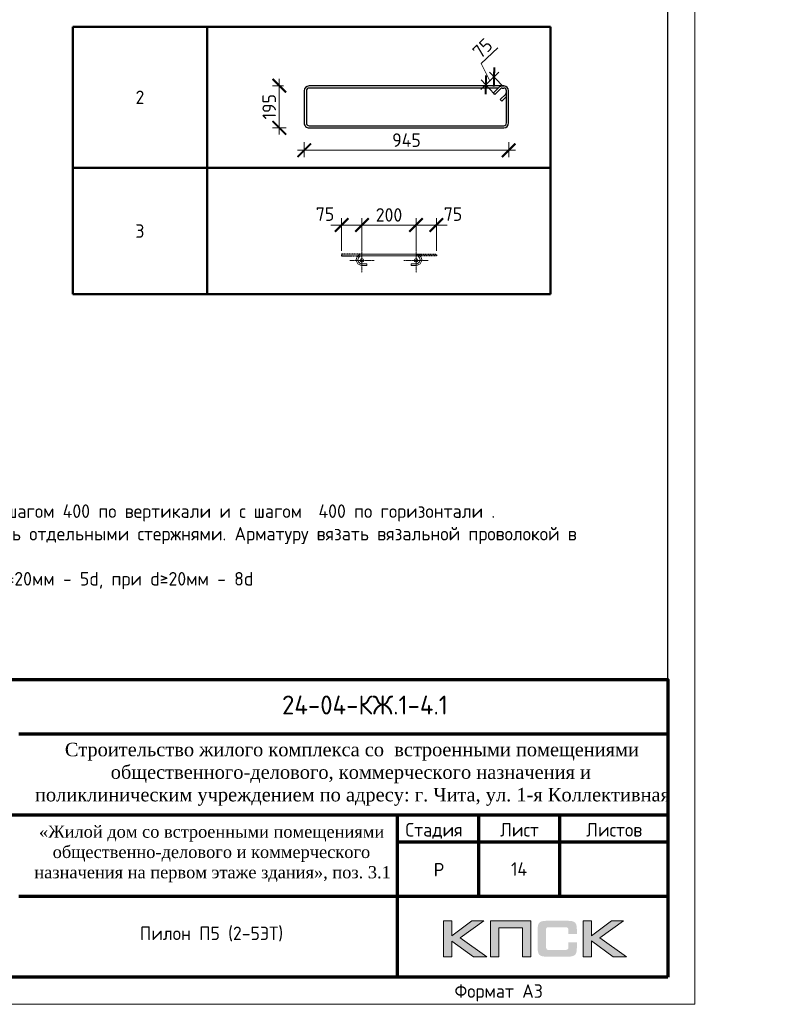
# Model space of a CAD drawing. Header units: millimetres. Extents: x 369815 to 1481759, y -423071 to -27917.
# Tile 294 of 380: x 711660 to 725576, y -198393 to -180197. Entities that reach past the tile are written whole.
import ezdxf
from ezdxf.enums import TextEntityAlignment as Align

# ---------------------------------------------------------------- set-up
doc = ezdxf.new("R2010")
doc.units = ezdxf.units.MM
doc.linetypes.add('CENTER2', pattern=[28.575, 19.05, -3.175, 3.175, -3.175])
doc.linetypes.add('GOST2.303 4', pattern=[7, 5, -2, 0])
for name, color, linetype, lineweight in [('Арм_шпильки', 143, 'Continuous', 18), ('Выноски', 20, 'Continuous', 20), ('Каркасы ригель', 3, 'Continuous', 0), ('Осевая', 10, 'CENTER2', 20), ('подоснова', 151, 'Continuous', 5), ('поз.', 2, 'Continuous', 25), ('размер', 1, 'Continuous', 25), ('РАЗМЕРЫ', 1, 'Continuous', 9), ('Рамка', 7, 'Continuous', 70), ('Текст', 7, 'Continuous', 25), ('ТОНКИЕ', 7, 'Continuous', 9)]:
    doc.layers.add(name, color=color, linetype=linetype, lineweight=lineweight)
doc.layers.add('Рамка печать', color=7, linetype='Continuous')
doc.layers.add('ТОЛСТЫЕ_ОСНОВНЫЕ', color=6, linetype='Continuous')
doc.styles.add('GOST 2.304', font='CS_Gost2304.shx')
doc.styles.add('GOST-2.304_Type-B', font='GOST_Common.ttf')
doc.styles.add('style1', font='GOST_Common.ttf', dxfattribs={"height": 500})
doc.styles.add('ГОСТ', font='GOST_Common.ttf')
doc.dimstyles.new('мой', dxfattribs={"dimscale": 100, "dimtxt": 2.5, "dimasz": 2.5, "dimexe": 1.25, "dimexo": 0.625, "dimtad": 1, "dimdec": 0, "dimtxsty": 'GOST-2.304_Type-B', "dimblk": 'ARCHTICK', "dimcen": 2.5, "dimdle": 2, "dimaunit": 1, "dimadec": 1, "dimazin": 2, "dimtfac": 1, "dimtdec": 0, "dimtmove": 1, "dimatfit": 3, "dimfxl": 1, "dimtfill": 1, "dimlwd": -1, "dimlwe": -1, "dimarcsym": 0})
doc.dimstyles.new('мой 25', dxfattribs={"dimscale": 100, "dimtxt": 2.5, "dimasz": 2.5, "dimexe": 1.25, "dimexo": 0.625, "dimtad": 1, "dimdec": 0, "dimlfac": 0.5, "dimtxsty": 'GOST-2.304_Type-B', "dimblk": 'ARCHTICK', "dimcen": 2.5, "dimdle": 1.25, "dimaunit": 1, "dimadec": 1, "dimazin": 2, "dimtfac": 1, "dimtdec": 0, "dimtmove": 1, "dimatfit": 3, "dimfxl": 6, "dimfxlon": 1, "dimtfill": 1, "dimlwd": -1, "dimlwe": -1, "dimarcsym": 0})

# ---------------------------------------------------------------- blocks, each defined once
blk = doc.blocks.new('штамп кж1.1')
at = {"layer": 'Рамка печать', "lineweight": 20}
h = blk.add_hatch(color=0, dxfattribs=at)
h.paths.add_polyline_path([(419458, -85094), (419234, -85094), (418867, -85370), (418867, -85094), (418712, -85094), (418712, -85757), (418867, -85757), (418867, -85466), (419264, -85757), (419512, -85757), (419019, -85406)])
h.paths.add_polyline_path([(419737, -85219), (420175, -85219), (420175, -85757), (420329, -85757), (420329, -85094), (420165, -85094), (419583, -85094), (419583, -85251), (419583, -85757), (419737, -85757)])
h.paths.add_polyline_path([(421451, -85091), (421295, -85091), (421295, -85754), (421451, -85754), (421451, -85462), (421847, -85754), (422095, -85754), (421602, -85403), (422041, -85091), (421818, -85091), (421451, -85367)])
blk.add_hatch(color=204, dxfattribs=at).paths.add_polyline_path([(421166, -85165), (421164, -85157), (421161, -85151), (421158, -85145), (421154, -85139), (421151, -85134), (421147, -85129), (421143, -85124), (421139, -85120), (421133, -85117), (421128, -85113), (421122, -85109), (421115, -85107), (421108, -85104), (421100, -85101), (421093, -85099), (421075, -85096), (421056, -85093), (421035, -85092), (421012, -85091), (420617, -85091), (420594, -85092), (420573, -85093), (420553, -85096), (420536, -85099), (420528, -85102), (420521, -85104), (420514, -85107), (420508, -85110), (420502, -85113), (420496, -85117), (420491, -85120), (420486, -85124), (420482, -85129), (420478, -85134), (420474, -85139), (420471, -85145), (420468, -85151), (420466, -85158), (420463, -85165), (420461, -85172), (420457, -85188), (420455, -85206), (420453, -85226), (420453, -85248), (420453, -85596), (420453, -85618), (420455, -85638), (420457, -85656), (420461, -85673), (420463, -85680), (420466, -85687), (420468, -85694), (420471, -85700), (420474, -85705), (420478, -85711), (420482, -85716), (420486, -85720), (420491, -85725), (420496, -85728), (420502, -85731), (420508, -85735), (420514, -85738), (420521, -85740), (420528, -85743), (420536, -85745), (420553, -85749), (420573, -85751), (420594, -85753), (420617, -85754), (421012, -85754), (421035, -85753), (421056, -85752), (421075, -85749), (421092, -85746), (421100, -85743), (421108, -85741), (421115, -85738), (421122, -85735), (421128, -85732), (421133, -85728), (421139, -85725), (421143, -85720), (421147, -85716), (421151, -85711), (421154, -85706), (421158, -85700), (421161, -85694), (421164, -85688), (421166, -85680), (421169, -85673), (421172, -85656), (421175, -85639), (421176, -85618), (421177, -85596), (421177, -85487), (421022, -85487), (421022, -85576), (421022, -85582), (421021, -85588), (421020, -85594), (421019, -85599), (421017, -85604), (421015, -85608), (421012, -85612), (421008, -85616), (421005, -85619), (421001, -85622), (420996, -85624), (420991, -85626), (420987, -85627), (420981, -85628), (420974, -85628), (420968, -85629), (420649, -85629), (420644, -85628), (420639, -85628), (420635, -85626), (420631, -85624), (420627, -85621), (420624, -85618), (420620, -85615), (420617, -85611), (420615, -85607), (420613, -85603), (420611, -85598), (420609, -85593), (420607, -85584), (420607, -85574), (420607, -85256), (420607, -85250), (420607, -85245), (420609, -85240), (420610, -85235), (420611, -85231), (420613, -85228), (420616, -85225), (420619, -85221), (420622, -85218), (420626, -85216), (420630, -85214), (420634, -85212), (420639, -85211), (420643, -85210), (420649, -85210), (420654, -85210), (420968, -85210), (420974, -85210), (420981, -85210), (420986, -85212), (420991, -85213), (420996, -85215), (421000, -85217), (421004, -85220), (421008, -85223), (421011, -85227), (421014, -85231), (421017, -85235), (421019, -85240), (421020, -85245), (421021, -85250), (421022, -85257), (421022, -85263), (421022, -85336), (421177, -85336), (421177, -85248), (421176, -85226), (421175, -85206), (421172, -85188), (421168, -85172)])
at = {"layer": 'Рамка', "color": 7}
for p, q in [((410858, -81634), (422858, -81634)), ((404358, -83134), (422858, -83134)), ((419358, -83134), (419358, -84634)), ((420858, -83134), (420858, -84634)), ((417858, -83634), (422858, -83634)), ((417858, -83634), (422858, -83634)), ((410858, -84634), (422858, -84634))]:
    blk.add_line(p, q, dxfattribs=at)
at = {"layer": 'Рамка'}
blk.add_line((417858, -83134), (417858, -86134), dxfattribs=at)
blk.add_lwpolyline([(422858, -86134), (404358, -86134), (404358, -80634), (422858, -80634)], close=True, dxfattribs=at)
at = {"layer": 'Рамка печать', "color": 0, "lineweight": 20}
for points in [[(418712, -85757), (418712, -85094), (418867, -85094), (418867, -85370), (419234, -85094), (419458, -85094), (419019, -85406), (419512, -85757), (419264, -85757), (418867, -85466), (418867, -85757), (418712, -85757)], [(419737, -85757), (419737, -85219), (420175, -85219), (420175, -85757), (420329, -85757), (420329, -85094), (420165, -85094), (419583, -85094), (419583, -85251), (419583, -85757), (419737, -85757)], [(421295, -85754), (421295, -85091), (421451, -85091), (421451, -85367), (421818, -85091), (422041, -85091), (421602, -85403), (422095, -85754), (421847, -85754), (421451, -85462), (421451, -85754), (421295, -85754)]]:
    blk.add_lwpolyline(points, close=True, dxfattribs=at)
at = {"layer": 'Текст', "color": 7, "style": 'ГОСТ'}
blk.add_text('24-04-КЖ.1-4.1', height=350, dxfattribs=at).set_placement((417259, -81103), align=Align.MIDDLE_CENTER)
for s, p in [('Стадия', (418009, -83534)), ('Лист', (419758, -83534)), ('Листов', (421350, -83534)), ('Р', (418530, -84272))]:
    blk.add_text(s, height=250, dxfattribs=at).set_placement(p)
at = {"layer": 'Текст', "color": 7, "attachment_point": 1, "style": 'ГОСТ'}
for s, width, heights, insert, char_height in [('\\pi594.35517;{\\fTimes New Roman|b0|i0|c204|p18;\\C256;Строительство жилого комплекса со  встроенными помещениями \\P\\pi1441.86779;общественного-делового, коммерческого назначения и \\P\\pi41.3631;поликлиническим учреждением по адресу: г. Чита, ул. 1-я Коллективная}', 11543.07, [0], (411117, -81801), 250), ('\\pi389.01406;{\\fTimes New Roman|b0|i0|c204|p18;\\C256;«Жилой дом со встроенными помещениями \\P\\pi641.91601;общественно-делового и коммерческого \\P\\pi302.06381;назначения на первом этаже здания», поз. 3.1\\P}', 7000, [1500], (410844, -83331), 225)]:
    blk.add_mtext_dynamic_manual_height_columns(s, width=width, gutter_width=12.5, heights=heights, dxfattribs=dict(at, insert=insert, char_height=char_height))
blk = doc.blocks.new('*T543')
at = {"layer": 'Выноски', "color": 0, "linetype": 'ByBlock', "lineweight": 50, "transparency": 16777216}
for p, q in [((0, 0), (8834, 0)), ((0, 0), (0, -4943)), ((2484, 0), (2484, -4943)), ((8834, 0), (8834, -4943)), ((0, -2606), (8834, -2606)), ((0, -4943), (8834, -4943))]:
    blk.add_line(p, q, dxfattribs=at)
at = {"layer": 'Выноски', "color": 0, "transparency": 16777216, "char_height": 250, "width": 2183.67, "attachment_point": 5, "style": 'GOST-2.304_Type-B'}
for s, insert in [('2', (1242, -1303)), ('3', (1242, -3774))]:
    blk.add_mtext(s, dxfattribs=dict(at, insert=insert))
blk = doc.blocks.new('*U121')
for p, q in [((-8, 0), (-7, 7.2)), ((-7, -7.2), (-8, 0)), ((-7, 7.2), (-4.2, 14)), ((-4.2, 14), (0.2, 19.8)), ((0.2, 19.8), (6, 24.2)), ((6, 24.2), (12.8, 27)), ((12.8, 27), (20, 28)), ((44, 28), (20, 28)), ((20, 20), (44, 20)), ((44, 20), (44, 28)), ((262.7, 28), (286.7, 28)), ((262.7, 20), (262.7, 28)), ((286.7, 20), (262.7, 20)), ((293.9, 27), (286.7, 28)), ((300.7, 24.2), (293.9, 27)), ((306.5, 19.8), (300.7, 24.2)), ((310.9, 14), (306.5, 19.8)), ((313.7, 7.2), (310.9, 14)), ((314.7, 0), (313.7, 7.2)), ((-4.2, -14), (-7, -7.2)), ((0.2, -19.8), (-4.2, -14)), ((6, -24.2), (0.2, -19.8)), ((12.8, -27), (6, -24.2)), ((20, -28), (12.8, -27)), ((20, -28), (286.7, -28)), ((286.7, -28), (293.9, -27)), ((293.9, -27), (300.7, -24.2)), ((300.7, -24.2), (306.5, -19.8)), ((306.5, -19.8), (310.9, -14)), ((310.9, -14), (313.7, -7.2)), ((313.7, -7.2), (314.7, 0))]:
    blk.add_line(p, q)
at = {"color": 0, "linetype": 'ByBlock', "lineweight": -2}
for p, q in [((0, 0), (0.7, 5.2)), ((0.7, 5.2), (2.7, 10)), ((2.7, 10), (5.9, 14.1)), ((5.9, 14.1), (10, 17.3)), ((10, 17.3), (14.8, 19.3)), ((14.8, 19.3), (20, 20)), ((291.8, 19.3), (286.7, 20)), ((296.7, 17.3), (291.8, 19.3)), ((300.8, 14.1), (296.7, 17.3)), ((304, 10), (300.8, 14.1)), ((306, 5.2), (304, 10)), ((306.7, 0), (306, 5.2)), ((0.7, -5.2), (0, 0)), ((2.7, -10), (0.7, -5.2)), ((5.9, -14.1), (2.7, -10)), ((10, -17.3), (5.9, -14.1)), ((14.8, -19.3), (10, -17.3)), ((20, -20), (14.8, -19.3)), ((20, -20), (286.7, -20)), ((286.7, -20), (291.8, -19.3)), ((291.8, -19.3), (296.7, -17.3)), ((296.7, -17.3), (300.8, -14.1)), ((300.8, -14.1), (304, -10)), ((304, -10), (306, -5.2)), ((306, -5.2), (306.7, 0))]:
    blk.add_line(p, q, dxfattribs=at)
at = {"style": 'GOST 2.304', "oblique": 15, "flags": 9}
for tag, p in [('ДИАМЕТР', (117.8, -62.2)), ('ДЛИНА', (118.1, -72.5)), ('ПОЗИЦИЯ', (118, -56.6)), ('КЛАСС', (118, -67.8)), ('МАССА', (118.7, -78.2))]:
    blk.add_attdef(tag, p, '', height=2.5, dxfattribs=at)
blk = doc.blocks.new('_ArchTick')
at = {"color": 0, "linetype": 'ByBlock', "const_width": 0.15}
blk.add_lwpolyline([(-0.5, -0.5), (0.5, 0.5)], dxfattribs=at)
blk = doc.blocks.new('*D537')
at = {"layer": 'DEFPOINTS', "color": 0, "transparency": 16777216}
for p in [(718989, -183992), (717989, -184529), (718989, -184529)]:
    blk.add_point(p, dxfattribs=at)
at = {"layer": 'РАЗМЕРЫ', "color": 0, "linetype": 'Continuous', "transparency": 16777216}
for p, q in [((717989, -184467), (717989, -183867)), ((718989, -184466), (718989, -183867)), ((717789, -183992), (719189, -183992))]:
    blk.add_line(p, q, dxfattribs=at)
at = {"layer": 'РАЗМЕРЫ', "color": 0, "transparency": 16777216, "xscale": 250, "yscale": 250, "zscale": 250, "rotation": 180}
blk.add_blockref('_ArchTick', (717989, -183992), dxfattribs=at)
at = {"layer": 'РАЗМЕРЫ', "color": 0, "transparency": 16777216, "xscale": 250, "yscale": 250, "zscale": 250}
blk.add_blockref('_ArchTick', (718989, -183992), dxfattribs=at)
at = {"layer": 'РАЗМЕРЫ', "color": 0, "transparency": 16777216, "insert": (718489, -183805), "char_height": 250, "attachment_point": 5, "style": 'GOST-2.304_Type-B', "bg_fill": 3, "box_fill_scale": 1.1, "bg_fill_color": 256, "bg_fill_true_color": 13158600, "bg_fill_transparency": 0}
blk.add_mtext('200', dxfattribs=at)
blk = doc.blocks.new('*D581')
at = {"layer": 'DEFPOINTS', "color": 0, "transparency": 16777216}
for p in [(717613, -183992), (717613, -184529), (717989, -184529)]:
    blk.add_point(p, dxfattribs=at)
at = {"layer": 'РАЗМЕРЫ', "color": 0, "linetype": 'Continuous', "transparency": 16777216}
for p, q in [((717613, -184466), (717613, -183867)), ((717989, -184467), (717989, -183867)), ((718189, -183992), (717413, -183992))]:
    blk.add_line(p, q, dxfattribs=at)
at = {"layer": 'РАЗМЕРЫ', "color": 0, "transparency": 16777216, "xscale": 250, "yscale": 250, "zscale": 250}
blk.add_blockref('_ArchTick', (717989, -183992), dxfattribs=at)
at = {"layer": 'РАЗМЕРЫ', "color": 0, "transparency": 16777216, "insert": (717306, -183790), "char_height": 250, "attachment_point": 5, "style": 'GOST-2.304_Type-B', "bg_fill": 3, "box_fill_scale": 1.1, "bg_fill_color": 256, "bg_fill_true_color": 13158600, "bg_fill_transparency": 0}
blk.add_mtext('75', dxfattribs=at)
at = {"layer": 'РАЗМЕРЫ', "color": 0, "transparency": 16777216, "xscale": 250, "yscale": 250, "zscale": 250, "rotation": 180}
blk.add_blockref('_ArchTick', (717613, -183992), dxfattribs=at)
blk = doc.blocks.new('*D582')
at = {"layer": 'DEFPOINTS', "color": 0, "transparency": 16777216}
for p in [(719365, -183992), (718989, -184529), (719365, -184529)]:
    blk.add_point(p, dxfattribs=at)
at = {"layer": 'РАЗМЕРЫ', "color": 0, "linetype": 'Continuous', "transparency": 16777216}
for p, q in [((718989, -184467), (718989, -183867)), ((719365, -184466), (719365, -183867)), ((718789, -183992), (719565, -183992))]:
    blk.add_line(p, q, dxfattribs=at)
at = {"layer": 'РАЗМЕРЫ', "color": 0, "transparency": 16777216, "xscale": 250, "yscale": 250, "zscale": 250, "rotation": 180}
blk.add_blockref('_ArchTick', (718989, -183992), dxfattribs=at)
at = {"layer": 'РАЗМЕРЫ', "color": 0, "transparency": 16777216, "insert": (719672, -183790), "char_height": 250, "attachment_point": 5, "style": 'GOST-2.304_Type-B', "bg_fill": 3, "box_fill_scale": 1.1, "bg_fill_color": 256, "bg_fill_true_color": 13158600, "bg_fill_transparency": 0}
blk.add_mtext('75', dxfattribs=at)
at = {"layer": 'РАЗМЕРЫ', "color": 0, "transparency": 16777216, "xscale": 250, "yscale": 250, "zscale": 250}
blk.add_blockref('_ArchTick', (719365, -183992), dxfattribs=at)
blk = doc.blocks.new('*U78')
at = {"layer": 'ТОЛСТЫЕ_ОСНОВНЫЕ', "color": 6}
blk.add_lwpolyline([(20, 5), (415, 5), (415, 292), (20, 292)], close=True, dxfattribs=at)
at = {"layer": 'ТОНКИЕ'}
blk.add_lwpolyline([(0, 0), (420, 0), (420, 297), (0, 297)], close=True, dxfattribs=at)
at = {"layer": 'Текст', "style": 'style1'}
blk.add_text('Формат А3', height=2.5, dxfattribs=at).set_placement((375.57, 1.2))
blk = doc.blocks.new('*D548')
at = {"layer": 'DEFPOINTS', "color": 0, "transparency": 16777216}
for p in [(716922, -181567, -2880), (720702, -181567, -2880), (720702, -182610)]:
    blk.add_point(p, dxfattribs=at)
at = {"layer": 'РАЗМЕРЫ', "color": 0, "linetype": 'Continuous', "transparency": 16777216}
for p, q in [((716922, -182463), (716922, -182735)), ((720702, -182463), (720702, -182735)), ((716797, -182610), (720827, -182610))]:
    blk.add_line(p, q, dxfattribs=at)
at = {"layer": 'РАЗМЕРЫ', "color": 0, "transparency": 16777216, "xscale": 250, "yscale": 250, "zscale": 250, "rotation": 180}
blk.add_blockref('_ArchTick', (716922, -182610), dxfattribs=at)
at = {"layer": 'РАЗМЕРЫ', "color": 0, "transparency": 16777216, "xscale": 250, "yscale": 250, "zscale": 250}
blk.add_blockref('_ArchTick', (720702, -182610), dxfattribs=at)
at = {"layer": 'РАЗМЕРЫ', "color": 0, "transparency": 16777216, "insert": (718812, -182423), "char_height": 250, "attachment_point": 5, "style": 'GOST-2.304_Type-B', "bg_fill": 3, "box_fill_scale": 1.1, "bg_fill_color": 256, "bg_fill_true_color": 13158600, "bg_fill_transparency": 0}
blk.add_mtext('945', dxfattribs=at)
blk = doc.blocks.new('*D549')
at = {"layer": 'DEFPOINTS', "color": 0, "transparency": 16777216}
for p in [(716461, -181417), (717173, -181417, -2880), (717394, -182196, -2880)]:
    blk.add_point(p, dxfattribs=at)
at = {"layer": 'РАЗМЕРЫ', "color": 0, "linetype": 'Continuous', "transparency": 16777216}
for p, q in [((716461, -182321), (716461, -181292)), ((716539, -181417), (716336, -181417)), ((716586, -182196), (716336, -182196))]:
    blk.add_line(p, q, dxfattribs=at)
at = {"layer": 'РАЗМЕРЫ', "color": 0, "transparency": 16777216, "xscale": 250, "yscale": 250, "zscale": 250}
for p, rotation in [((716461, -181417), 90), ((716461, -182196), 270)]:
    blk.add_blockref('_ArchTick', p, dxfattribs=dict(at, rotation=rotation))
at = {"layer": 'РАЗМЕРЫ', "color": 0, "transparency": 16777216, "insert": (716274, -181806), "char_height": 250, "attachment_point": 5, "rotation": 90, "style": 'GOST-2.304_Type-B', "bg_fill": 3, "box_fill_scale": 1.1, "bg_fill_color": 256, "bg_fill_true_color": 13158600, "bg_fill_transparency": 0}
blk.add_mtext('195', dxfattribs=at)
blk = doc.blocks.new('*T551')
at = {"layer": 'Каркасы ригель', "color": 0, "linetype": 'ByBlock', "lineweight": -2, "transparency": 16777216}
for p, q in [((0, 0), (1500, 0)), ((0, -1000), (1500, -1000))]:
    blk.add_line(p, q, dxfattribs=at)
at = {"layer": 'Каркасы ригель', "color": 0, "linetype": 'ByBlock', "lineweight": 50, "transparency": 16777216}
for p, q in [((0, 0), (0, -1000)), ((1500, 0), (1500, -1000))]:
    blk.add_line(p, q, dxfattribs=at)
at = {"layer": 'Каркасы ригель', "color": 0, "linetype": 'Continuous', "lineweight": 0, "transparency": 16777216, "insert": (750, -500), "char_height": 250, "width": 1000, "attachment_point": 5, "style": 'ГОСТ'}
blk.add_mtext('14', dxfattribs=at)
blk = doc.blocks.new('*U483')
at = {"color": 0, "linetype": 'ByBlock', "lineweight": -2}
for p, q in [((-10, 921.9), (-10, 12.5)), ((-10, 914.9), (-10, 921.9)), ((0, 914.9), (0, 921.9)), ((162.8, 944.4), (12.5, 944.4)), ((162.8, 934.4), (12.5, 934.4)), ((53.8, 905.3), (28.3, 930.7)), ((38.8, 934.4), (60.9, 912.3)), ((175.3, 12.5), (175.3, 921.9)), ((185.3, 12.5), (185.3, 921.9)), ((22, 873.5), (-3.4, 899)), ((0, 895.6), (0, 12.5)), ((3.7, 906), (29.1, 880.6)), ((29.1, 880.6), (22, 873.5)), ((60.9, 912.3), (53.8, 905.3)), ((12.5, 0), (162.8, 0)), ((12.5, -10), (162.8, -10))]:
    blk.add_line(p, q, dxfattribs=at)
for centre, radius, start, end in [((12.5, 921.9), 22.5, 90, 180), ((12.5, 921.9), 12.5, 90, 180), ((19.5, 921.9), 12.5, 45, 90), ((162.8, 921.9), 22.5, 0, 90), ((162.8, 921.9), 12.5, 0, 90), ((12.5, 914.9), 22.5, 180, 225), ((12.5, 914.9), 12.5, 180, 225), ((12.5, 12.5), 22.5, 180, 270), ((12.5, 12.5), 12.5, 180, 270), ((162.8, 12.5), 12.5, 270, 0), ((162.8, 12.5), 22.5, 270, 0)]:
    blk.add_arc(centre, radius, start, end, dxfattribs=at)
at = {"style": 'GOST 2.304', "oblique": 15, "flags": 9}
for tag, p in [('ДИАМЕТР', (-52.8, -63)), ('КЛАСС', (-53, -68.7)), ('ДЛИНА', (-52.5, -73.8)), ('ПОЗИЦИЯ', (-52.3, -58)), ('МАССА', (-52.3, -78.3))]:
    blk.add_attdef(tag, p, '', height=2.5, dxfattribs=at)
blk = doc.blocks.new('*D2332')
at = {"layer": 'DEFPOINTS', "color": 0, "transparency": 16777216}
for p in [(720431, -181257), (720631, -181467), (720480, -181611)]:
    blk.add_point(p, dxfattribs=at)
at = {"layer": 'РАЗМЕРЫ', "color": 0, "linetype": 'Continuous', "transparency": 16777216}
for p, q in [((720193, -181008), (720501, -180716)), ((720355, -181329), (720193, -181008)), ((720189, -181487), (720522, -181170)), ((720588, -181422), (720345, -181166)), ((720436, -181566), (720193, -181310))]:
    blk.add_line(p, q, dxfattribs=at)
at = {"layer": 'РАЗМЕРЫ', "color": 0, "transparency": 16777216, "xscale": 250, "yscale": 250, "zscale": 250}
for p, rotation in [((720280, -181401), 223.5387359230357), ((720431, -181257), 43.53873592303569)]:
    blk.add_blockref('_ArchTick', p, dxfattribs=dict(at, rotation=rotation))
at = {"layer": 'РАЗМЕРЫ', "color": 0, "transparency": 16777216, "insert": (720218, -180726), "char_height": 250, "attachment_point": 5, "rotation": 43.5387, "style": 'GOST-2.304_Type-B', "bg_fill": 3, "box_fill_scale": 1.1, "bg_fill_color": 256, "bg_fill_true_color": 13158600, "bg_fill_transparency": 0}
blk.add_mtext('75', dxfattribs=at)

msp = doc.modelspace()

# ---------------------------------------------------------------- linework, layer by layer
at = {"layer": 'Осевая', "ltscale": 0.1}
for p, q in [((718212.9, -184645.3, 3100), (717764.7, -184645.3, 3100)), ((719212.9, -184645.3, 3100), (718764.6, -184645.3, 3100))]:
    msp.add_line(p, q, dxfattribs=at)

# ---------------------------------------------------------------- block references
for name, p in [('*T543', (712641.3, -180329, 3100)), ('*T551', (720143.2, -195392.7, 3100))]:
    msp.add_blockref(name, p)
at = {"layer": 'Арм_шпильки', "color": 3, "xscale": 3.75, "yscale": 3.75, "zscale": 3.75, "rotation": 180}
msp.add_blockref('*U121', (719063.8, -184633.7, 3100), dxfattribs=at)
at = {"layer": 'размер'}
for p in [(70023.8, -111557.6, 3100), (120612.6, -111557.6, 3100), (165719.5, -111557.6, 3100), (210826.3, -111557.6, 3100), (255872.4, -111557.6, 3100), (300784.8, -111758.5, 3100)]:
    msp.add_blockref('штамп кж1.1', p, dxfattribs=at)

# ---------------------------------------------------------------- texts
at = {"ltscale": 100, "char_height": 250, "width": 17398.124, "attachment_point": 1, "style": 'GOST-2.304_Type-B'}
for insert in [(525468.6, -188536.5, 3100), (570575.4, -188536.5, 3100), (615682.2, -188536.5, 3100), (660728.4, -188536.5, 3100), (705640.8, -188737.4, 3100)]:
    msp.add_mtext('\\pi-750,l750,t750,5000;1.^IОбщие примечания см. лист 1\\P2.^IШпильки поз.3 устанавливать с шагом 400 по вертикали и с шагом  400 по горизонтали .\\P3.^IАрмирование пилонов  выполнять отдельными стержнями. Арматуру вязать вязальной проволокой в каждом пересечении.\\P{\\C7;4.^IДиаметр оправки стержня при d<20мм - 5d, при d≥20мм - 8d}', dxfattribs=dict(at, insert=insert))
at = {"layer": 'Текст', "color": 7, "char_height": 250, "attachment_point": 1, "style": 'ГОСТ'}
for s, insert in [('\\pi3500;{\\C0;\\P\\pi1371.59091;План пилонов} 2-5-го этажа{\\H1.83333x; }', (480882.1, -196191.8, 3100)), ('\\pi3500;{\\C256;\\P\\pi2264.39394;Пилон П1 (2-5ЭТ)}', (531471, -196191.8, 3100)), ('\\pi3500;{\\C256;\\P\\pi2239.39394;Пилон П2 (2-5ЭТ)}', (576577.8, -196191.8, 3100)), ('\\pi3500;{\\C256;\\P\\pi2282.19697;Пилон П3(2-5ЭТ)}', (621684.7, -196191.8, 3100)), ('\\pi3500;{\\C256;\\P\\pi2226.89394;Пилон П4 (2-5ЭТ)}', (666730.8, -196191.8, 3100)), ('\\pi3500;{\\C256;\\P\\pi2239.39394;Пилон П5 (2-5ЭТ)}', (711643.2, -196539, 3100))]:
    msp.add_mtext_dynamic_manual_height_columns(s, width=7000, gutter_width=12.5, heights=[1500], dxfattribs=dict(at, insert=insert))

# ---------------------------------------------------------------- next in the draw order: dimensions: what is measured, and where the dimension line sits
at = {"layer": 'РАЗМЕРЫ', "color": 146, "true_color": 0x006272}
dim = msp.add_linear_dim(base=(718988.8, -183992.1, 3100), p1=(717988.8, -184529.4, 3100), p2=(718988.8, -184528.7, 3100), text='200', dimstyle='мой', dxfattribs=at)
dim.commit()
dim.dimension.update_dxf_attribs({"geometry": '*D537', "text_midpoint": (718488.8, -183804.6, 3100)})

# ---------------------------------------------------------------- next in the draw order: linework, layer by layer
at = {"layer": 'поз.', "linetype": 'GOST2.303 4', "ltscale": 0.4, "elevation": 3100}
for points in [[(717988.8, -184528.7), (717612.8, -184528.7), (717612.8, -184558.7), (717987.5, -184558.8)], [(718988.8, -184528.7), (719364.8, -184528.7), (719364.8, -184558.7), (718990.1, -184558.8)]]:
    msp.add_lwpolyline(points, dxfattribs=at)

# ---------------------------------------------------------------- next in the draw order: dimensions: what is measured, and where the dimension line sits
at = {"layer": 'РАЗМЕРЫ', "color": 146}
dim = msp.add_linear_dim(base=(717612.8, -183992.1, 3100), p1=(717988.8, -184529.4, 3100), p2=(717612.8, -184528.7, 3100), text='75', dimstyle='мой', dxfattribs=at)
dim.commit()
dim.dimension.update_dxf_attribs({"geometry": '*D581', "text_midpoint": (717305.9, -183977.9, 3100), "dimtype": 160})
dim = msp.add_linear_dim(base=(719364.8, -183992.1, 3100), p1=(718988.7, -184529.4, 3100), p2=(719364.8, -184528.7, 3100), angle=180, text='75', dimstyle='мой', dxfattribs=at)
dim.commit()
dim.dimension.update_dxf_attribs({"geometry": '*D582', "text_midpoint": (719671.6, -183977.9, 3100), "dimtype": 160})

# ---------------------------------------------------------------- next in the draw order: linework, layer by layer
at = {"layer": 'Осевая', "ltscale": 0.1}
for p, q in [((717988.8, -184421.2, 3100), (717988.8, -184869.4, 3100)), ((718988.7, -184421.2, 3100), (718988.7, -184869.4, 3100))]:
    msp.add_line(p, q, dxfattribs=at)
at = {"layer": 'подоснова'}
for centre in [(717988.8, -184645.3, 3100), (718988.7, -184645.3, 3100)]:
    msp.add_circle(centre, 32, dxfattribs=at)

# ---------------------------------------------------------------- next in the draw order: block references
at = {"xscale": 100, "yscale": 100, "zscale": 100}
msp.add_blockref('*U78', (682143.2, -198392.7, 3100), dxfattribs=at)

# ---------------------------------------------------------------- next in the draw order: dimensions: what is measured, and where the dimension line sits
at = {"layer": 'РАЗМЕРЫ', "color": 146, "true_color": 0x006272}
dim = msp.add_linear_dim(base=(720701.6, -182610.2, 3100), p1=(716922.2, -181567.4, 220), p2=(720701.6, -181567.4, 220), dimstyle='мой 25', override={"dimlfac": 0.25}, dxfattribs=at)
dim.commit()
dim.dimension.update_dxf_attribs({"geometry": '*D548', "text_midpoint": (718811.9, -182422.7, 3100)})

# ---------------------------------------------------------------- next in the draw order: dimensions: what is measured, and where the dimension line sits
dim = msp.add_linear_dim(base=(716461.3, -181417.2, 3100), p1=(717393.7, -182195.6, 220), p2=(717172.9, -181417.2, 220), angle=90, dimstyle='мой 25', override={"dimlfac": 0.25}, dxfattribs=at)
dim.commit()
dim.dimension.update_dxf_attribs({"geometry": '*D549', "text_midpoint": (716273.8, -181806.4, 3100)})

# ---------------------------------------------------------------- next in the draw order: block references
at = {"lineweight": 30, "xscale": 3.959999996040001, "yscale": 3.959999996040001, "zscale": 3.959999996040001, "rotation": 269.9999999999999}
msp.add_blockref('*U483', (716960.7, -181461.8, 220), dxfattribs=at)

# ---------------------------------------------------------------- next in the draw order: dimensions: what is measured, and where the dimension line sits
at = {"layer": 'РАЗМЕРЫ', "color": 146, "true_color": 0x006272}
dim = msp.add_aligned_dim(p1=(720479.5, -181611.1), p2=(720631.1, -181467), distance=290.3, text='75', dimstyle='мой 25', override={"dimlfac": 0.25}, dxfattribs=at)
dim.commit()
dim.dimension.update_dxf_attribs({"geometry": '*D2332', "text_midpoint": (720109.4, -180829.4)})

doc.saveas('drawing.dxf')
